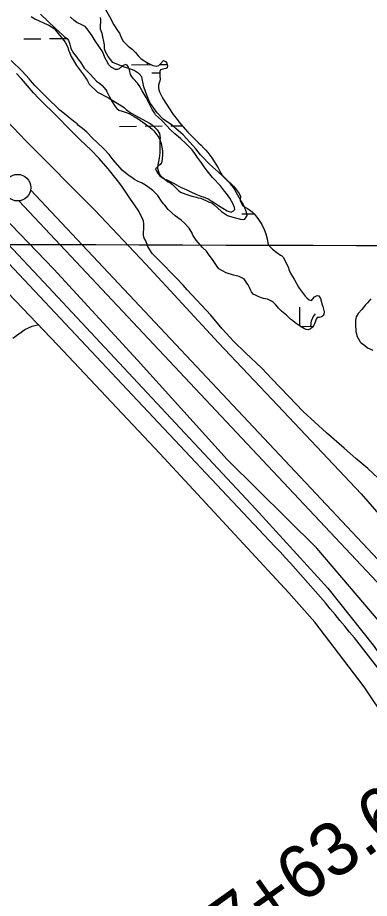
# Model space of a CAD drawing. Extents: x 3146026 to 3183936, y 897894 to 923344.
# Drawn here: x 3168564 to 3169224, y 908147 to 909801 of the extents above; entities that cross this region are included whole.
import ezdxf

# ---------------------------------------------------------------- set-up
doc = ezdxf.new("R2010")
doc.units = 0
for name, color, linetype in [('V-GRID-MAJR', 7, 'Continuous'), ('V-LEVE-TOET', 7, 'Continuous'), ('V-ROAD-CNTR', 7, 'Continuous'), ('V-SITE-VEGE', 7, 'Continuous'), ('V-SURV-IDEN', 7, 'Continuous'), ('V-SURV-LINE', 7, 'Continuous'), ('V-TOPO-SHOR', 7, 'Continuous'), ('V-WETL-SWMP', 7, 'Continuous')]:
    doc.layers.add(name, color=color, linetype=linetype)

msp = doc.modelspace()

# ---------------------------------------------------------------- linework, layer by layer
at = {"layer": 'V-GRID-MAJR'}
msp.add_spline([(3150267.842, 909437.3570000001), (3155490.4390000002, 909418.746), (3160713.04, 909400.895), (3165935.643, 909383.804), (3171158.249, 909367.4720000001), (3176380.857, 909351.9), (3181603.467, 909337.087), (3181603.468, 909337.087)], degree=3, dxfattribs=at)
at = {"layer": 'V-LEVE-TOET'}
for points in [[(3167399.001000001, 910846.9689999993), (3167518.594000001, 910700.0029999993), (3167625.774000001, 910577.7549999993), (3167717.815000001, 910478.0399999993), (3167816.768000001, 910378.8819999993), (3167935.045000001, 910257.1979999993), (3168065.359000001, 910117.7089999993), (3168182.910000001, 909994.3889999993), (3168311.219000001, 909856.3519999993), (3168436.616000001, 909718.6709999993), (3168578.407000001, 909570.4689999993), (3168708.697000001, 909439.5769999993)], [(3169621.659000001, 908136.4879999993), (3169558.947000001, 908199.8999999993), (3169552.649000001, 908215.9019999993), (3169551.332000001, 908230.2779999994), (3169549.704000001, 908260.2219999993), (3169543.509000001, 908294.3849999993), (3169532.736000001, 908331.1649999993), (3169522.886000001, 908353.9719999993), (3169508.863000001, 908380.3929999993), (3169490.6440000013, 908405.6409999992), (3169468.636000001, 908431.9059999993), (3169449.002000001, 908453.9669999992), (3169424.387000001, 908477.4559999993), (3169402.551000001, 908498.7299999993), (3169276.339000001, 908627.1579999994), (3169124.859000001, 908805.0209999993), (3168956.947000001, 908971.0009999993), (3168788.753000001, 909158.1369999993), (3168631.442000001, 909328.4489999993), (3168519.134000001, 909445.0229999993)], [(3168708.697000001, 909439.5769999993), (3168803.925000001, 909338.0639999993), (3168940.406000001, 909190.2209999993), (3169052.108000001, 909072.4529999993), (3169208.245000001, 908906.5359999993), (3169316.1240000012, 908782.8019999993), (3169455.373000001, 908630.3529999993), (3169572.453000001, 908510.7559999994), (3169637.909000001, 908438.7459999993), (3169656.724000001, 908412.6979999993), (3169665.598000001, 908393.4899999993), (3169672.238000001, 908367.3079999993), (3169673.907000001, 908344.5489999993), (3169679.832000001, 908297.6169999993), (3169681.343000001, 908282.2399999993), (3169687.424000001, 908263.0489999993), (3169695.122000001, 908247.8379999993), (3169711.973000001, 908227.7859999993), (3169729.437000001, 908210.1279999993), (3169781.276000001, 908165.1359999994), (3169947.639000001, 908007.9459999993)]]:
    msp.add_lwpolyline(points, dxfattribs=at)
at = {"layer": 'V-ROAD-CNTR'}
msp.add_lwpolyline([(3167909.5981440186, 910016.2059398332), (3168333.8092955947, 909565.8068406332), (3168788.269386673, 909082.0248081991), (3169046.431870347, 908808.0403561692)], dxfattribs=at)
msp.add_arc((3166713.457561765, 906635.2322204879), 3188.0816048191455, 34.78132079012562, 42.964176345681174, dxfattribs=at)
at = {"layer": 'V-SITE-VEGE'}
for points in [[(3168588.713000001, 909803.3189999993), (3168595.946000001, 909798.6879999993), (3168613.508000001, 909790.9749999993), (3168622.290000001, 909786.8609999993), (3168632.108000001, 909780.6839999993), (3168652.797000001, 909754.9119999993), (3168657.974000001, 909745.6329999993), (3168658.496000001, 909742.0199999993), (3168661.6070000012, 909734.2829999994), (3168663.682000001, 909728.0939999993), (3168674.035000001, 909711.5949999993), (3168686.968000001, 909693.5519999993), (3168691.625000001, 909687.3669999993), (3168694.730000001, 909682.2099999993), (3168697.836000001, 909676.0209999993), (3168713.346000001, 909661.0809999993), (3168734.010000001, 909650.2779999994), (3168763.463000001, 909632.2629999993), (3168768.114000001, 909628.1409999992), (3168776.900000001, 909621.4479999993), (3168812.031000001, 909602.4119999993), (3168816.164000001, 909599.8399999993), (3168825.470000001, 909590.5639999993), (3168829.611000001, 909583.8609999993), (3168831.176000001, 909574.5729999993), (3168830.666000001, 909570.9609999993), (3168830.191000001, 909547.2159999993), (3168829.175000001, 909537.4079999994), (3168826.613000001, 909525.0179999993), (3168826.111000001, 909518.3069999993), (3168829.226000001, 909507.9889999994), (3168834.395000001, 909502.3219999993), (3168846.284000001, 909493.0509999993), (3168848.866000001, 909491.5069999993), (3168854.033000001, 909487.9019999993), (3168865.926000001, 909476.0519999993), (3168869.027000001, 909473.4779999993), (3168879.3570000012, 909469.3659999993), (3168890.717000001, 909465.7709999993), (3168898.979000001, 909464.2369999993), (3168902.077000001, 909462.6949999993), (3168907.240000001, 909462.1869999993), (3168921.703000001, 909455.5029999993), (3168927.901000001, 909453.4489999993), (3168932.0360000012, 909450.3579999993), (3168945.995000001, 909436.9639999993), (3168957.361000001, 909429.2409999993), (3168967.173000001, 909426.1629999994), (3168981.632000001, 909422.5749999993), (3168987.827000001, 909422.0669999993), (3168989.889000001, 909422.5869999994), (3168994.008000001, 909429.3049999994), (3168992.964000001, 909436.0139999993), (3168988.816000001, 909446.8439999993), (3168986.228000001, 909452.0009999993), (3168982.6070000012, 909457.6709999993), (3168968.625000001, 909482.4239999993), (3168962.938000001, 909489.1229999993), (3168947.426000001, 909504.5809999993), (3168923.129000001, 909526.7319999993), (3168910.204000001, 909539.6119999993), (3168906.585000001, 909543.7369999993), (3168897.791000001, 909554.5579999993), (3168892.102000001, 909561.2589999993), (3168874.003000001, 909580.8399999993), (3168869.866000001, 909584.9609999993), (3168860.562000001, 909593.2039999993), (3168854.361000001, 909598.3569999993), (3168836.791000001, 909610.1959999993), (3168825.415000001, 909622.5639999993), (3168812.998000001, 909640.0929999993)], [(3168812.998000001, 909640.0929999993), (3168809.891000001, 909646.2799999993), (3168804.187000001, 909660.7229999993), (3168800.558000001, 909671.0379999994), (3168798.997000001, 909677.2289999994), (3168797.435000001, 909686.0009999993), (3168796.9110000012, 909690.1299999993), (3168791.739000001, 909695.7969999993), (3168782.439000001, 909701.9749999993), (3168777.274000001, 909704.0319999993), (3168768.492000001, 909707.1119999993), (3168762.297000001, 909708.6499999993), (3168742.153000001, 909716.8729999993), (3168737.498000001, 909722.5429999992), (3168733.359000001, 909728.2119999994), (3168728.184000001, 909736.9799999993), (3168726.627000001, 909742.6549999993), (3168726.613000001, 909749.8779999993), (3168721.931000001, 909771.5479999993), (3168719.336000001, 909779.2849999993), (3168718.806000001, 909788.0609999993), (3168719.832000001, 909791.6739999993), (3168719.822000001, 909797.8689999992), (3168718.781000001, 909801.4789999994)], [(3169250.014000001, 908926.4959999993), (3169221.006000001, 908954.4329999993), (3169198.427000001, 908973.0759999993), (3169176.319000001, 908992.6379999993), (3169143.147000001, 909021.0599999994), (3169099.3940000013, 909061.1129999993), (3169072.704000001, 909089.4999999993), (3169040.027000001, 909123.4729999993), (3169021.619000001, 909143.0189999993), (3168991.227000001, 909171.4249999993), (3168969.125000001, 909192.8409999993), (3168947.502000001, 909216.5689999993), (3168926.350000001, 909242.1459999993), (3168881.716000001, 909290.0729999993), (3168873.897000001, 909298.9129999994), (3168862.391000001, 909311.0119999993), (3168855.027000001, 909318.4609999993), (3168836.617000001, 909337.5419999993), (3168816.823000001, 909357.5569999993), (3168814.986000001, 909360.3439999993), (3168808.1070000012, 909371.4919999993), (3168803.997000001, 909381.6989999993), (3168800.787000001, 909387.2709999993), (3168799.892000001, 909392.8319999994), (3168799.913000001, 909396.5349999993), (3168800.425000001, 909405.3269999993), (3168800.472000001, 909413.6599999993), (3168799.577000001, 909419.2179999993), (3168797.296000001, 909425.2499999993), (3168789.970000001, 909439.6409999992), (3168774.358000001, 909462.4089999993), (3168760.120000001, 909482.8579999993), (3168753.229000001, 909492.1519999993), (3168733.463000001, 909517.2579999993), (3168716.447000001, 909536.7959999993), (3168700.796000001, 909552.6229999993), (3168681.457000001, 909571.2429999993), (3168669.025000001, 909583.3489999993), (3168629.439000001, 909623.3789999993), (3168613.326000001, 909639.2079999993), (3168603.200000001, 909649.4479999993), (3168593.075000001, 909660.1509999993), (3168570.539000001, 909686.1999999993), (3168561.337000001, 909696.4359999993)], [(3169226.595000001, 909273.2919999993), (3169219.837000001, 909265.6549999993), (3169215.972000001, 909260.8809999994), (3169212.595000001, 909257.0619999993), (3169209.214000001, 909252.7649999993), (3169202.458000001, 909245.6069999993), (3169198.585000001, 909238.9139999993), (3169197.589000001, 909232.6839999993), (3169197.546000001, 909225.0079999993), (3169198.431000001, 909211.5739999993), (3169200.778000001, 909202.4479999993), (3169203.150000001, 909197.6389999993), (3169206.478000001, 909192.3429999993), (3169207.909000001, 909190.8969999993), (3169215.071000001, 909185.1009999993), (3169220.326000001, 909181.2349999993), (3169229.895000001, 909176.8639999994)]]:
    msp.add_lwpolyline(points, dxfattribs=at)
at = {"layer": 'V-SURV-LINE'}
for points in [[(3168587.9491653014, 909477.5027140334), (3169571.049429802, 908430.1349522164)], [(3169549.1613878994, 908409.6187619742), (3168566.0615798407, 909456.9860375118)]]:
    msp.add_lwpolyline(points, dxfattribs=at)
msp.add_circle((3168563.325500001, 909481.8175499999), 25, dxfattribs=at)
at = {"layer": 'V-TOPO-SHOR'}
for points in [[(3167210.8246144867, 910822.1103894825), (3167517.791679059, 910465.2725689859), (3167837.9666475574, 910124.2887636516), (3168224.607404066, 909716.7496611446), (3168612.8178704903, 909304.0529665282), (3169010.0653575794, 908878.3277529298), (3169146.001814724, 908729.7892284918), (3169231.012575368, 908622.6683569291), (3169303.3535869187, 908520.1444536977), (3169397.7377608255, 908380.373780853), (3169498.894082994, 908238.7194744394), (3169576.437532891, 908139.4695297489), (3169691.9005375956, 908023.0201828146), (3169813.440528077, 907910.6744956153), (3170173.2393000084, 907552.4464418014), (3170363.465104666, 907360.6963233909), (3170412.5968600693, 907315.9150195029), (3170466.2135140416, 907247.1396961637), (3170524.1580589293, 907180.8086301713), (3170574.3885929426, 907145.3782706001)], [(3169924.781704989, 907727.000759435), (3169902.368990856, 907740.0022672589), (3169778.255801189, 907858.0767424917), (3169645.2482306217, 907991.8999318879), (3169538.5701678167, 908104.3440579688), (3169484.333533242, 908165.7612955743), (3169438.1480732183, 908218.692184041), (3169301.5772327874, 908413.633484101), (3169213.9934555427, 908544.1927529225), (3169166.012789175, 908607.5139905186), (3169120.99691644, 908665.5856567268), (3169072.798662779, 908720.6381324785), (3168900.8136003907, 908906.16822623), (3168830.42021989, 908982.4909716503), (3168639.259221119, 909186.1089541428), (3168479.1877300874, 909352.7079528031), (3168290.148318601, 909558.3387289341), (3168180.287874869, 909667.7636645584), (3168153.0607639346, 909694.3379024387), (3167850.461702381, 910026.0399315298)], [(3168606.535000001, 909807.7909999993), (3168633.757000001, 909781.2249999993), (3168647.648000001, 909768.6909999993), (3168651.591000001, 909765.3219999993), (3168656.283000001, 909761.7709999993), (3168658.912000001, 909758.4019999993), (3168661.362000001, 909751.6579999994), (3168663.061000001, 909743.4129999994), (3168668.138000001, 909734.4259999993), (3168671.143000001, 909731.0569999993), (3168674.338000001, 909726.7499999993), (3168676.779000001, 909723.7579999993), (3168681.289000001, 909717.3929999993), (3168688.430000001, 909706.5319999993), (3168692.184000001, 909702.2269999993), (3168699.694000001, 909695.1189999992), (3168711.339000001, 909681.6449999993), (3168717.530000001, 909677.3439999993), (3168722.0360000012, 909673.6019999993)], [(3168722.0360000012, 909673.6019999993), (3168729.173000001, 909665.5559999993), (3168731.0530000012, 909662.1849999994), (3168735.190000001, 909653.9459999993), (3168741.0190000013, 909642.8969999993), (3168746.657000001, 909634.2849999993), (3168749.663000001, 909630.5409999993), (3168753.229000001, 909627.3609999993), (3168768.044000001, 909623.0759999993), (3168773.672000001, 909620.4609999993), (3168781.927000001, 909615.6029999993), (3168789.431000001, 909610.9289999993), (3168798.438000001, 909604.9469999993), (3168809.512000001, 909596.7179999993), (3168815.142000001, 909592.2309999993), (3168819.084000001, 909588.4899999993), (3168828.290000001, 909575.9479999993), (3168830.924000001, 909570.5159999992), (3168833.183000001, 909564.5219999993), (3168835.270000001, 909550.8429999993), (3168835.280000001, 909544.4699999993), (3168834.547000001, 909534.9099999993), (3168833.433000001, 909528.3479999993), (3168831.190000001, 909525.1569999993), (3168827.633000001, 909522.5279999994), (3168822.207000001, 909516.8959999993), (3168824.0900000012, 909512.7749999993), (3168827.471000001, 909508.0949999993), (3168830.664000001, 909504.1649999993), (3168833.103000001, 909502.2929999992), (3168839.8570000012, 909497.9949999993), (3168843.609000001, 909496.5019999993), (3168857.304000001, 909489.4029999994), (3168870.2490000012, 909482.1159999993), (3168875.314000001, 909480.2509999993), (3168881.128000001, 909477.6349999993), (3168888.821000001, 909473.7129999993), (3168897.824000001, 909469.4189999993), (3168907.390000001, 909465.8739999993), (3168911.889000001, 909464.7579999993), (3168922.205000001, 909460.0879999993), (3168925.210000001, 909458.0319999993), (3168928.961000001, 909455.9779999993), (3168940.408000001, 909448.3119999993), (3168956.919000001, 909438.0309999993), (3168964.421000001, 909435.9829999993), (3168968.727000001, 909438.2379999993), (3168971.158000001, 909440.8679999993), (3168970.778000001, 909444.6149999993), (3168967.204000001, 909452.2929999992), (3168961.750000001, 909462.4059999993), (3168955.362000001, 909470.6409999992), (3168951.795000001, 909474.9459999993), (3168944.281000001, 909485.0549999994), (3168940.713000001, 909489.1719999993), (3168933.576000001, 909496.6569999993), (3168929.070000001, 909501.1479999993), (3168927.004000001, 909503.9559999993), (3168919.115000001, 909513.4999999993), (3168913.667000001, 909520.8009999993), (3168908.780000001, 909528.6649999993), (3168901.078000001, 909538.7719999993), (3168896.193000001, 909545.7009999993), (3168890.932000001, 909552.6269999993), (3168879.855000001, 909563.8519999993), (3168868.9650000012, 909574.1429999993), (3168858.643000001, 909582.7469999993), (3168850.384000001, 909590.4169999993), (3168835.737000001, 909606.1349999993), (3168833.295000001, 909608.5679999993), (3168822.406000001, 909618.4849999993), (3168820.151000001, 909622.2279999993), (3168815.830000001, 909628.5929999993), (3168804.7320000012, 909651.2549999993), (3168797.400000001, 909663.4239999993), (3168791.762000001, 909673.5369999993), (3168788.567000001, 909678.4029999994), (3168780.869000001, 909686.0749999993), (3168777.110000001, 909691.5039999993), (3168775.605000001, 909694.4999999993), (3168773.154000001, 909703.3049999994), (3168771.270000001, 909709.1129999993), (3168769.015000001, 909711.7319999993), (3168765.826000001, 909713.0389999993), (3168760.020000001, 909710.7799999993), (3168754.034000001, 909704.9589999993), (3168750.6610000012, 909703.6399999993), (3168747.099000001, 909703.8229999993), (3168739.220000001, 909707.9329999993), (3168734.901000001, 909712.7969999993), (3168730.576000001, 909720.8499999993), (3168727.944000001, 909724.7819999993), (3168722.488000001, 909737.5179999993), (3168709.146000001, 909757.3639999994), (3168703.319000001, 909767.0999999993), (3168694.111000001, 909780.2029999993), (3168690.169000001, 909784.3189999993), (3168685.479000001, 909787.1229999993), (3168674.600000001, 909791.9789999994), (3168669.719000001, 909795.7179999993), (3168661.835000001, 909802.6389999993)], [(3168554.626900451, 909198.9949301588), (3168577.2305949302, 909215.454415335), (3168591.0439688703, 909221.9126399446), (3168603.063401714, 909225.0072135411)]]:
    msp.add_lwpolyline(points, dxfattribs=at)
at = {"layer": 'V-WETL-SWMP'}
for p, q in [((3168575.3032380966, 909761.3645819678), (3168607.3016489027, 909761.683495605)), ((3168623.3008543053, 909761.8429524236), (3168655.299265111, 909762.1618660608)), ((3168777.114937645, 909712.6314274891), (3168814.128174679, 909713.000321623)), ((3168830.0579654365, 909713.1590866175), (3168844.112660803, 909713.299163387)), ((3168815.2668366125, 909697.5799037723), (3168830.4889733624, 909697.7316159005)), ((3168754.858501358, 909596.9718747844), (3168786.8569121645, 909597.2907884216)), ((3168802.856117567, 909597.4502452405), (3168834.8545283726, 909597.7691588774)), ((3168850.8537337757, 909597.9286156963), (3168872.041163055, 909598.139781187)), ((3168984.5065358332, 909432.7514032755), (3169007.322487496, 909432.97879951)), ((3169093.458278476, 909221.8020702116), (3169093.105274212, 909257.2209866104)), ((3169094.271626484, 909221.2308231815), (3169117.827872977, 909221.4655975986))]:
    msp.add_line(p, q, dxfattribs=at)
for points in [[(3168728.358000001, 909816.4959999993), (3168738.212000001, 909799.0489999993), (3168740.038000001, 909794.8679999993), (3168743.871000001, 909787.4159999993), (3168752.443000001, 909775.2419999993), (3168754.449000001, 909772.1529999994), (3168758.468000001, 909762.3359999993), (3168761.570000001, 909757.0659999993), (3168771.228000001, 909747.8049999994), (3168778.697000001, 909741.8139999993), (3168782.523000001, 909738.3639999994), (3168784.892000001, 909736.0029999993), (3168789.633000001, 909729.6439999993), (3168794.554000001, 909724.5589999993), (3168797.2860000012, 909722.5629999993), (3168807.302000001, 909716.2129999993), (3168817.316000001, 909711.4999999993), (3168823.504000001, 909710.2369999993), (3168828.231000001, 909711.5189999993), (3168831.682000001, 909714.6169999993), (3168837.493000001, 909720.8129999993), (3168841.135000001, 909718.6359999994), (3168843.505000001, 909715.9109999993), (3168844.605000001, 909711.1829999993), (3168844.248000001, 909707.1799999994), (3168841.522000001, 909705.3569999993), (3168835.884000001, 909704.2549999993), (3168831.884000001, 909703.1569999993), (3168830.252000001, 909700.0609999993), (3168830.622000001, 909696.4239999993), (3168830.632000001, 909690.6019999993), (3168830.821000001, 909686.4179999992), (3168830.102000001, 909681.8689999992), (3168828.834000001, 909678.5919999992), (3168827.931000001, 909674.5889999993), (3168827.757000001, 909669.8579999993), (3168828.492000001, 909665.8569999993), (3168829.773000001, 909661.6749999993), (3168834.702000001, 909651.6779999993), (3168837.074000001, 909647.3159999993), (3168847.1070000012, 909631.6889999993), (3168855.314000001, 909619.3319999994), (3168863.336000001, 909609.5219999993), (3168866.072000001, 909605.5249999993), (3168869.5360000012, 909600.9829999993), (3168882.660000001, 909586.0879999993), (3168887.034000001, 909581.5469999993), (3168893.776000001, 909575.1919999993), (3168903.799000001, 909565.2039999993), (3168907.807000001, 909561.5719999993), (3168913.092000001, 909556.3049999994), (3168916.372000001, 909552.8549999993), (3168920.565000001, 909547.7679999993), (3168927.859000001, 909538.1389999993), (3168940.080000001, 909519.2399999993), (3168945.192000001, 909508.8799999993), (3168947.015000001, 909506.1539999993), (3168949.203000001, 909503.4289999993), (3168954.852000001, 909497.7989999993), (3168968.5190000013, 909484.7249999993), (3168971.9820000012, 909480.7279999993), (3168979.276000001, 909471.0989999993), (3168981.650000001, 909465.4639999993), (3168981.299000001, 909458.0039999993), (3168983.127000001, 909453.0959999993), (3168986.229000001, 909448.0069999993), (3168994.969000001, 909442.9289999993), (3169001.162000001, 909438.5729999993), (3169003.895000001, 909436.3949999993), (3169007.539000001, 909432.7629999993), (3169014.467000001, 909424.0419999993), (3169021.946000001, 909412.7759999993), (3169025.964000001, 909403.1409999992), (3169029.071000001, 909395.1419999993), (3169032.548000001, 909383.3239999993), (3169032.921000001, 909377.6849999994), (3169034.566000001, 909373.6849999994), (3169038.575000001, 909369.5079999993), (3169041.673000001, 909366.6029999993), (3169049.688000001, 909360.0669999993), (3169056.610000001, 909355.1669999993), (3169059.159000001, 909353.5349999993), (3169061.892000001, 909351.3559999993), (3169069.741000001, 909335.9069999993), (3169071.568000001, 909331.5439999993), (3169072.484000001, 909328.0889999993), (3169076.136000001, 909319.9089999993), (3169082.521000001, 909309.7319999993), (3169090.550000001, 909295.1919999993), (3169093.469000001, 909290.8309999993), (3169103.132000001, 909278.1139999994), (3169106.231000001, 909274.8439999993), (3169110.421000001, 909271.3949999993), (3169114.971000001, 909270.1289999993), (3169120.417000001, 909276.6879999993), (3169125.689000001, 909279.0619999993), (3169128.782000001, 909278.5219999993), (3169131.701000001, 909273.7969999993)], [(3168876.951000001, 909415.2549999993), (3168870.392000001, 909420.8829999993), (3168859.463000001, 909429.2329999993), (3168846.345000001, 909440.6709999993), (3168839.781000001, 909448.8459999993), (3168837.230000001, 909451.5709999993), (3168835.042000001, 909454.4779999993), (3168826.470000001, 909467.1969999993), (3168820.637000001, 909473.5539999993), (3168817.175000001, 909476.6409999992), (3168814.625000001, 909478.6379999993), (3168803.332000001, 909486.8049999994), (3168796.048000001, 909491.1579999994), (3168789.495000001, 909493.1479999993), (3168782.576000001, 909496.9559999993), (3168775.653000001, 909502.2199999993), (3168772.740000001, 909504.0339999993), (3168766.546000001, 909508.9349999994), (3168759.805000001, 909514.9269999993), (3168743.035000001, 909533.9999999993), (3168735.013000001, 909544.1739999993), (3168726.629000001, 909553.4369999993), (3168711.686000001, 909567.9649999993), (3168704.580000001, 909574.3199999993), (3168693.281000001, 909585.7609999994), (3168685.083000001, 909593.0239999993), (3168677.796000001, 909598.8329999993), (3168675.062000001, 909601.5569999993), (3168671.419000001, 909604.0969999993), (3168662.128000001, 909611.9039999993), (3168657.574000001, 909615.3529999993), (3168642.635000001, 909627.6969999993), (3168617.489000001, 909651.6679999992), (3168602.546000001, 909666.7409999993), (3168595.802000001, 909673.8239999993), (3168591.4280000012, 909678.7289999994), (3168584.865000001, 909686.5399999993), (3168572.1070000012, 909700.5259999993), (3168551.515000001, 909720.6829999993)], [(3169131.701000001, 909273.7969999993), (3169134.996000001, 909261.7959999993), (3169136.457000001, 909258.5239999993), (3169138.839000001, 909248.8859999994), (3169138.301000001, 909244.3369999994), (3169137.2150000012, 909241.2429999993), (3169133.762000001, 909239.0539999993), (3169129.398000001, 909237.7729999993), (3169125.396000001, 909237.7659999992), (3169123.582000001, 909234.6699999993), (3169121.772000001, 909229.3909999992), (3169120.504000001, 909226.1139999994), (3169119.236000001, 909223.3829999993), (3169116.695000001, 909219.9229999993), (3169113.062000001, 909216.6419999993), (3169109.426000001, 909214.9979999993), (3169104.878000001, 909215.5359999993), (3169101.782000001, 909216.9859999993), (3169095.409000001, 909220.4319999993), (3169084.299000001, 909228.2349999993), (3169079.380000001, 909232.0469999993), (3169075.918000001, 909235.1329999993), (3169068.265000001, 909242.3969999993), (3169058.429000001, 909249.8389999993), (3169052.961000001, 909255.6509999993), (3169050.956000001, 909258.1939999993), (3169047.310000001, 909262.3719999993), (3169043.119000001, 909266.5489999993), (3169040.204000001, 909268.7269999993), (3169032.376000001, 909272.1699999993), (3169024.7320000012, 909273.7939999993), (3169021.456000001, 909274.8799999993), (3169014.902000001, 909277.5979999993), (3169009.986000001, 909280.1359999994), (3169005.617000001, 909281.7659999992), (3169002.516000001, 909286.3079999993), (3169000.327000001, 909290.1249999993), (3168998.501000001, 909294.1239999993), (3168995.945000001, 909299.0309999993), (3168993.938000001, 909302.6659999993), (3168991.931000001, 909305.7559999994), (3168989.014000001, 909309.5709999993), (3168985.736000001, 909311.9299999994), (3168979.181000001, 909314.8299999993), (3168974.085000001, 909316.4579999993), (3168968.807000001, 909317.7219999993), (3168964.8030000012, 909318.9889999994), (3168958.614000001, 909320.6159999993), (3168954.792000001, 909321.8819999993), (3168941.316000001, 909329.6819999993), (3168937.853000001, 909333.8599999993), (3168930.557000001, 909344.7629999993), (3168921.440000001, 909357.1169999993), (3168917.792000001, 909362.3869999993), (3168910.503000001, 909369.6509999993), (3168898.837000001, 909383.0929999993), (3168894.643000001, 909388.9069999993), (3168892.453000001, 909392.9059999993), (3168890.810000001, 909396.3589999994), (3168885.335000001, 909405.9919999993), (3168876.951000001, 909415.2549999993)]]:
    msp.add_lwpolyline(points, dxfattribs=at)
for centre, radius, start, end in [((3168771.8675300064, 909713.0539557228), 35.246287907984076, 359.79920206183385, 5.505247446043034), ((3169148.699512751, 909222.2481079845), 35.246287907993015, 139.79919905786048, 181.3428573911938)]:
    msp.add_arc(centre, radius, start, end, dxfattribs=at)

# ---------------------------------------------------------------- texts
at = {"layer": 'V-SURV-IDEN'}
msp.add_text('187+63.6', height=100.00000000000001, rotation=35.5099596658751, dxfattribs=at).set_placement((3168849.872308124, 907959.6310329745))

doc.saveas('drawing.dxf')
